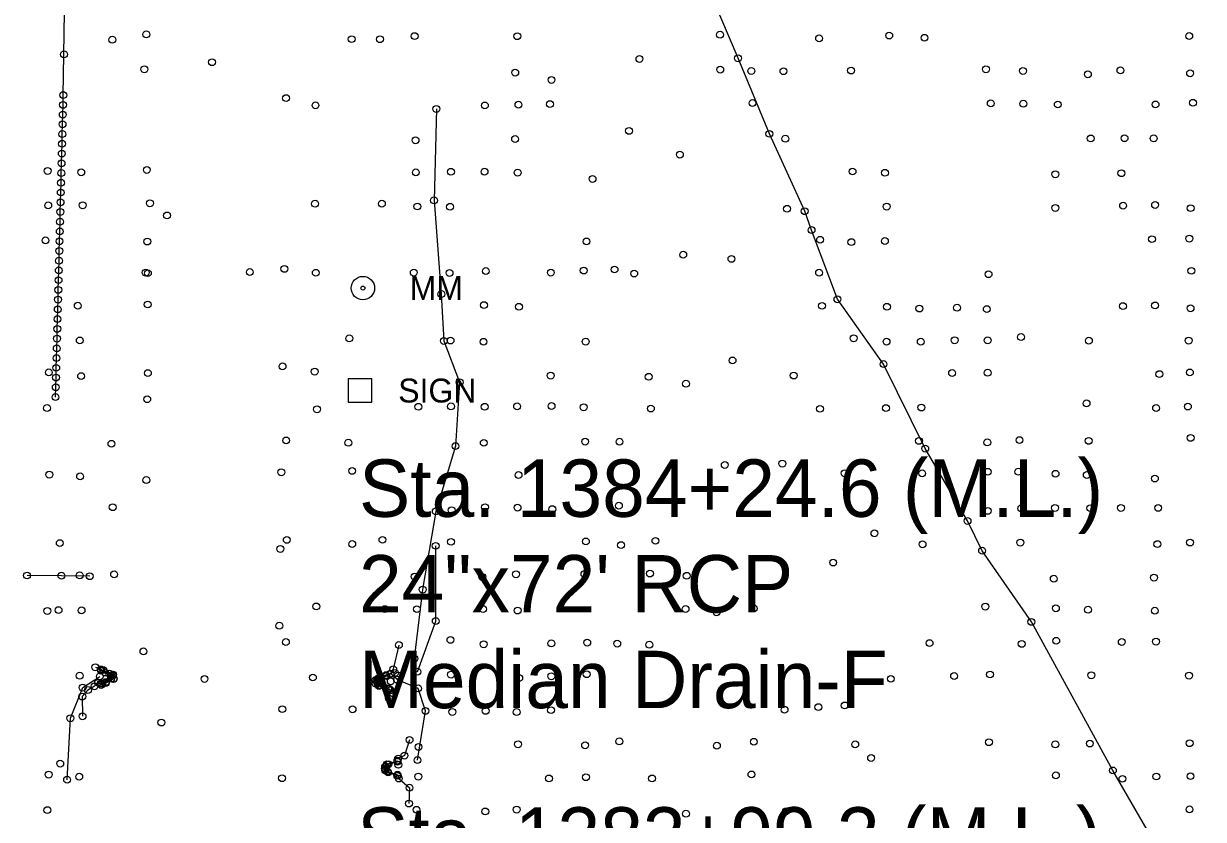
# Model space of a CAD drawing. Extents: x 20503438 to 20508873, y 7964251 to 7984667.
# Drawn here: x 20506671 to 20507016.5, y 7971184.4 to 7971417.3 of the extents above; entities that cross this region are included whole.
import ezdxf

# ---------------------------------------------------------------- set-up
doc = ezdxf.new("R2010")
doc.units = 0
for name, color, linetype in [('SurBreakLine', 7, 'Continuous'), ('SurConcreteSlab', 7, 'Continuous'), ('SurDikeDam', 7, 'Continuous'), ('SurDrainageArrowDown', 7, 'Continuous'), ('SurDrainageArrowUp', 7, 'Continuous'), ('SurPointsNonDTM', 7, 'Continuous'), ('SurRoadPoints', 7, 'Continuous'), ('SurSurveyPoints', 7, 'Continuous'), ('SurTxtDrainage', 7, 'Continuous')]:
    doc.layers.add(name, color=color, linetype=linetype)

msp = doc.modelspace()

# ---------------------------------------------------------------- linework, layer by layer
at = {"layer": 'SurBreakLine'}
for points in [[(20506780.89, 7971235.43), (20506779.24, 7971228.33), (20506778.42, 7971227.05), (20506775.45, 7971226.15), (20506774.06, 7971225.2), (20506774.11, 7971224.15), (20506775.06, 7971223.48), (20506778.01, 7971222.5), (20506778.4, 7971222.21), (20506777.97, 7971219.86)], [(20506692.01, 7971228.93), (20506693.63, 7971228.29), (20506694.34, 7971228.09), (20506697.19, 7971226.79), (20506697.42, 7971225.5), (20506695.03, 7971224.29), (20506693.69, 7971223.71), (20506692.82, 7971224.41), (20506691.76, 7971223.37), (20506689.83, 7971222.25), (20506688.17, 7971220.35), (20506688.26, 7971214.57)], [(20506784.01, 7971207.67), (20506782.52, 7971203.07), (20506780.66, 7971202.2)], [(20506780.57, 7971197.26), (20506780.88, 7971196.35), (20506784, 7971193.68), (20506783.83, 7971189.03)]]:
    msp.add_lwpolyline(points, dxfattribs=at)
at = {"layer": 'SurConcreteSlab'}
for points in [[(20506693.69, 7971228.24), (20506696.1, 7971227.06), (20506697.07, 7971226.52), (20506697.29, 7971225.5), (20506695.16, 7971224.64), (20506693.85, 7971224.09), (20506693.61, 7971224.23), (20506696.62, 7971225.58), (20506696.67, 7971226.36), (20506694.88, 7971227.38), (20506693.61, 7971227.95)], [(20506778.13, 7971222.53), (20506775.12, 7971223.72), (20506774.58, 7971224.33), (20506774.56, 7971225.28), (20506775.09, 7971225.84), (20506777.19, 7971226.63), (20506778.42, 7971226.96), (20506777.25, 7971226.37), (20506775.14, 7971225.72), (20506774.71, 7971224.99), (20506774.85, 7971224.22), (20506775.53, 7971223.68), (20506777.73, 7971222.73)], [(20506780.47, 7971201.27), (20506777.83, 7971200.52), (20506776.99, 7971199.91), (20506776.95, 7971199.07), (20506777.53, 7971198.46), (20506780.49, 7971197.48), (20506780.43, 7971197.16), (20506777.73, 7971198.12), (20506776.9, 7971198.75), (20506776.8, 7971199.27), (20506776.86, 7971199.89), (20506777.41, 7971200.52), (20506780.47, 7971201.58)]]:
    msp.add_lwpolyline(points, close=True, dxfattribs=at)
at = {"layer": 'SurDikeDam'}
msp.add_lwpolyline([(20506690.35, 7971255.58), (20506682.07, 7971255.72), (20506671.99, 7971255.79)], dxfattribs=at)
at = {"layer": 'SurDrainageArrowDown'}
for points in [[(20507016.49, 7971152.89), (20506989.99, 7971198.73), (20506966.12, 7971242.22), (20506951.68, 7971263.05), (20506947.42, 7971271.75), (20506935.02, 7971292.93), (20506922.81, 7971317.7), (20506909.33, 7971336.65), (20506901.73, 7971356.91), (20506899.73, 7971362.43), (20506889.38, 7971385.08), (20506880.22, 7971407.2), (20506862.47, 7971448.99), (20506857.01, 7971471.83), (20506843.18, 7971515.59), (20506828.1, 7971562.81), (20506817.88, 7971608.65), (20506814.91, 7971622.83), (20506813.22, 7971649.77), (20506811.45, 7971673.51)], [(20506680.33, 7971308.03), (20506680.41, 7971310.88), (20506680.48, 7971313.73), (20506680.55, 7971316.58), (20506680.63, 7971319.43), (20506680.7, 7971322.28), (20506680.78, 7971325.14), (20506680.85, 7971327.99), (20506680.92, 7971330.84), (20506681, 7971333.69), (20506681.07, 7971336.54), (20506681.14, 7971339.39), (20506681.22, 7971342.24), (20506681.36, 7971347.94), (20506681.44, 7971350.79), (20506681.51, 7971353.65), (20506681.58, 7971356.5), (20506681.66, 7971359.35), (20506681.73, 7971362.2), (20506681.81, 7971365.05), (20506681.88, 7971367.9), (20506681.95, 7971370.75), (20506682.03, 7971373.6), (20506682.17, 7971379.3), (20506682.25, 7971382.16), (20506682.32, 7971385.01), (20506682.39, 7971387.86), (20506682.47, 7971390.71), (20506682.54, 7971393.56), (20506682.62, 7971396.41), (20506682.8, 7971408.33), (20506683.14, 7971433.32)], [(20506791.87, 7971392.37), (20506791.18, 7971365.61), (20506793.32, 7971338.17), (20506794.07, 7971324.45), (20506798.67, 7971312.37), (20506797.47, 7971293.67), (20506791.69, 7971274.55), (20506787.85, 7971251.66), (20506785.4, 7971231.45)], [(20506683.74, 7971196.02), (20506684.68, 7971214), (20506688.31, 7971222.96), (20506693.32, 7971226.25)]]:
    msp.add_lwpolyline(points, dxfattribs=at)
at = {"layer": 'SurDrainageArrowUp'}
for points in [[(20506786.33, 7971227.62), (20506791.69, 7971242.47), (20506791.67, 7971264.48)], [(20506786.34, 7971201.77), (20506788.69, 7971216.16), (20506786.54, 7971222.74), (20506780.31, 7971225.34)]]:
    msp.add_lwpolyline(points, dxfattribs=at)
at = {"layer": 'SurPointsNonDTM'}
for centre in [(20506723.97, 7971225.51), (20506681.72, 7971200.73)]:
    msp.add_circle(centre, 1, dxfattribs=at)
at = {"layer": 'SurRoadPoints'}
msp.add_lwpolyline([(20506769.5, 7971306.5), (20506769.5, 7971306.5), (20506772.93, 7971306.5), (20506772.93, 7971313.36), (20506766.07, 7971313.36), (20506766.07, 7971306.5), (20506769.5, 7971306.5)], dxfattribs=at)
for radius in [3.43, 0.571]:
    msp.add_circle((20506770.36, 7971339.93), radius, dxfattribs=at)
at = {"layer": 'SurSurveyPoints'}
for centre in [(20506706.92, 7971414.19), (20506785.51, 7971413.69), (20506815.57, 7971413.66), (20506874.95, 7971414.1), (20506903.96, 7971413.01), (20506924.49, 7971413.85), (20506934.81, 7971413.19), (20507012.33, 7971413.7), (20506696.97, 7971412.63), (20506767.05, 7971412.79), (20506775.35, 7971412.77), (20506682.8, 7971408.33), (20506726.18, 7971406.05), (20506851.33, 7971406.99), (20506880.22, 7971407.2), (20506706.35, 7971403.97), (20506814.95, 7971403), (20506874.99, 7971403.88), (20506884.1, 7971403.47), (20506893.51, 7971403.41), (20506913.3, 7971403.6), (20506952.82, 7971403.96), (20506963.64, 7971403.49), (20506992.19, 7971403.65), (20507012.59, 7971402.79), (20506825.58, 7971400.86), (20506982.66, 7971402.51), (20506682.62, 7971396.41), (20506682.54, 7971393.56), (20506747.84, 7971395.54), (20506756.47, 7971393.42), (20506791.87, 7971392.37), (20506806.08, 7971393.38), (20506815.91, 7971393.6), (20506825.14, 7971393.78), (20506884.45, 7971394.08), (20506954.23, 7971393.99), (20506963.77, 7971393.89), (20506973.84, 7971393.66), (20507002.48, 7971393.68), (20507013.43, 7971394.17), (20506682.47, 7971390.71), (20506682.39, 7971387.86), (20506848.3, 7971385.94), (20506682.25, 7971382.16), (20506682.32, 7971385.01), (20506785.77, 7971383.19), (20506814.92, 7971383.56), (20506889.38, 7971385.08), (20506894.08, 7971383.66), (20506983.48, 7971383.73), (20506993.39, 7971383.8), (20507001.94, 7971383.76), (20506682.17, 7971379.3), (20506863.18, 7971379), (20506682.1, 7971376.45), (20506678.03, 7971374.21), (20506682.03, 7971373.6), (20506687.86, 7971373.82), (20506707.08, 7971374.51), (20506785.86, 7971373.8), (20506796.14, 7971373.96), (20506805.98, 7971373.98), (20506815.67, 7971373.71), (20506837.6, 7971371.87), (20506913.74, 7971374.05), (20506923.24, 7971373.67), (20506973.11, 7971373.24), (20506992.47, 7971373.55), (20506681.95, 7971370.75), (20506681.81, 7971365.05), (20506681.88, 7971367.9), (20506708, 7971364.75), (20506756.34, 7971364.63), (20506775.91, 7971364.62), (20506791.18, 7971365.61), (20506678.21, 7971364.14), (20506681.73, 7971362.2), (20506688.29, 7971364.15), (20506712.99, 7971361.19), (20506786.31, 7971363.81), (20506795.87, 7971363.73), (20506894.55, 7971363.14), (20506899.73, 7971362.43), (20506923.75, 7971363.77), (20506973.13, 7971363.38), (20506992.98, 7971364.05), (20507002.34, 7971364.25), (20507012.74, 7971363.32), (20506681.66, 7971359.35), (20506681.58, 7971356.5), (20506901.73, 7971356.91), (20507001.43, 7971354.24), (20507012.38, 7971354.41), (20506677.41, 7971353.88), (20506681.44, 7971350.79), (20506681.51, 7971353.65), (20506707.21, 7971353.54), (20506835.83, 7971353.57), (20506904.25, 7971354.06), (20506913.4, 7971353.38), (20506923.22, 7971353.7), (20506681.36, 7971347.94), (20506864.15, 7971349.7), (20506878.28, 7971348.48), (20506681.29, 7971345.09), (20506706.76, 7971344.46), (20506707.38, 7971344.29), (20506737.24, 7971344.61), (20506747.35, 7971345.54), (20506756.55, 7971344.41), (20506785.26, 7971344.46), (20506795.72, 7971344.35), (20506806.35, 7971344.92), (20506825.39, 7971344.44), (20506835.01, 7971345.06), (20506844.05, 7971345.37), (20506849.8, 7971344.18), (20506903.95, 7971344.43), (20506953.57, 7971343.99), (20507012.97, 7971344.97), (20506681.22, 7971342.24), (20506681.14, 7971339.39), (20506793.32, 7971338.17), (20506681, 7971333.69), (20506681.07, 7971336.54), (20506686.85, 7971334.77), (20506707.33, 7971335.12), (20506805.8, 7971334.94), (20506816.05, 7971334.46), (20506904.8, 7971334.73), (20506909.33, 7971336.65), (20506923.83, 7971334.45), (20506933.31, 7971333.93), (20506944.35, 7971334.18), (20506953.06, 7971333.77), (20506992.93, 7971334.65), (20507002.33, 7971334.85), (20507012.72, 7971334), (20506680.92, 7971330.84), (20506680.85, 7971327.99), (20506680.78, 7971325.14), (20506687.45, 7971324.6), (20506766.37, 7971325.21), (20506794.07, 7971324.45), (20506796.03, 7971324.56), (20506805.67, 7971324.2), (20506835.61, 7971324.24), (20506914.07, 7971325.22), (20506923.7, 7971324.24), (20506933.73, 7971324.23), (20506943.64, 7971324.64), (20506953.3, 7971324.63), (20506963.08, 7971325.59), (20506982.96, 7971324.52), (20507012.16, 7971324.55), (20506680.7, 7971322.28), (20506680.55, 7971316.58), (20506680.63, 7971319.43), (20506746.82, 7971317), (20506878.6, 7971318.75), (20506922.81, 7971317.7), (20506678.38, 7971315.25), (20506680.48, 7971313.73), (20506687.83, 7971314.15), (20506707.38, 7971315.04), (20506756.23, 7971315.46), (20506825.36, 7971314.29), (20506854.04, 7971313.96), (20506896.51, 7971314.33), (20506942.9, 7971315.06), (20506953.29, 7971315.16), (20507003.6, 7971314.75), (20507012.54, 7971315.23), (20506680.41, 7971310.88), (20506798.67, 7971312.37), (20506864.95, 7971311.94), (20506680.33, 7971308.03), (20506707.2, 7971307.4), (20506982.27, 7971306.18), (20506677.85, 7971304.82), (20506756.93, 7971304.45), (20506786.61, 7971305.18), (20506796.15, 7971305.3), (20506806.02, 7971305.17), (20506815.52, 7971305.29), (20506825.6, 7971305.39), (20506835.02, 7971305.02), (20506854.68, 7971304.67), (20506904.2, 7971304.58), (20506923.53, 7971304.79), (20506933.91, 7971304.95), (20507002.65, 7971304.81), (20507011.94, 7971305.25), (20507012.75, 7971296.08), (20506696.72, 7971294.35), (20506747.88, 7971295.32), (20506766.11, 7971294.66), (20506797.47, 7971293.67), (20506805.76, 7971294.63), (20506835.44, 7971294.97), (20506845.5, 7971294.95), (20506933.19, 7971295.19), (20506935.02, 7971292.93), (20506953.21, 7971294.75), (20506962.64, 7971295.42), (20506982.89, 7971295.2), (20506893.18, 7971288.54), (20506678.51, 7971285.31), (20506746.45, 7971286), (20506767.21, 7971286.42), (20506815.93, 7971285.2), (20506876.32, 7971288.15), (20506911.4, 7971285.72), (20506934.13, 7971285.68), (20506953.35, 7971286.15), (20506962.3, 7971286.18), (20506973.19, 7971285.57), (20506982.33, 7971285.2), (20506687.55, 7971284.81), (20506706.92, 7971283.73), (20506786.85, 7971284.92), (20507002.29, 7971284.17), (20506697.08, 7971275.78), (20506796.34, 7971274.87), (20506806.11, 7971275.76), (20506815.64, 7971275.67), (20506825.81, 7971275.22), (20506845.32, 7971276.23), (20506953.36, 7971274.71), (20506963.17, 7971275.41), (20506973.01, 7971275.56), (20506983.36, 7971275.5), (20506992.34, 7971275.57), (20507003.24, 7971275.58), (20506791.69, 7971274.55), (20506947.42, 7971271.75), (20506920.16, 7971268.15), (20506681.58, 7971265.27), (20506748.06, 7971266.22), (20506767.23, 7971265.01), (20506776.08, 7971266.23), (20506791.67, 7971264.48), (20506796.17, 7971265.65), (20506835.66, 7971265.75), (20506845.96, 7971264.68), (20506856.03, 7971265.94), (20506934.25, 7971264.93), (20506962.89, 7971265.42), (20507003.01, 7971264.97), (20507012.57, 7971265.43), (20506746.19, 7971263.55), (20506951.68, 7971263.05), (20506908.07, 7971259.59), (20506671.99, 7971255.79), (20506682.07, 7971255.72), (20506687.43, 7971255.82), (20506690.35, 7971255.58), (20506697.49, 7971256.12), (20506785.5, 7971255.48), (20506805.31, 7971255.37), (20506815.19, 7971256.14), (20506835.23, 7971256.21), (20506854.42, 7971256.36), (20506865.17, 7971255.7), (20506972.68, 7971254.86), (20507002.02, 7971255.16), (20506787.85, 7971251.66), (20506677.95, 7971245.41), (20506681.23, 7971245.66), (20506687.96, 7971245.59), (20506756.71, 7971246.73), (20506776.82, 7971245.95), (20506786.17, 7971245.93), (20506805.53, 7971245.95), (20506815.66, 7971245.53), (20506864.84, 7971245.97), (20506873.92, 7971245.01), (20506884.84, 7971246.14), (20506952.64, 7971246.67), (20506973.29, 7971246.19), (20506982.71, 7971245.77), (20507002.27, 7971245.48), (20506745.87, 7971241.09), (20506791.69, 7971242.47), (20506966.12, 7971242.22), (20506795.99, 7971236.95), (20506706.08, 7971233.57), (20506747.8, 7971236.32), (20506780.89, 7971235.43), (20506805.73, 7971235.65), (20506825.52, 7971235.91), (20506836.05, 7971236.13), (20506844.82, 7971235.86), (20506854.25, 7971235.52), (20506936.29, 7971235.99), (20506963.28, 7971235.77), (20506973.38, 7971236.69), (20506992.59, 7971236.34), (20507002.61, 7971236.43), (20506785.4, 7971231.45), (20506687.42, 7971226.46), (20506692.01, 7971228.93), (20506693.61, 7971227.95), (20506693.63, 7971228.29), (20506693.69, 7971228.24), (20506694.34, 7971228.09), (20506694.88, 7971227.38), (20506696.1, 7971227.06), (20506696.67, 7971226.36), (20506697.07, 7971226.52), (20506697.19, 7971226.79), (20506777.19, 7971226.63), (20506777.25, 7971226.37), (20506778.42, 7971227.05), (20506778.42, 7971226.96), (20506779.24, 7971228.33), (20506779.78, 7971227.25), (20506780.67, 7971226.49), (20506786.33, 7971227.62), (20506796.17, 7971226.77), (20506835.89, 7971226.89), (20506943.48, 7971226.37), (20506954, 7971226.81), (20506983.65, 7971226.58), (20507012.29, 7971226.47), (20506688.31, 7971222.96), (20506691.76, 7971223.37), (20506692.82, 7971224.41), (20506693.32, 7971226.25), (20506693.61, 7971224.23), (20506693.69, 7971223.71), (20506693.85, 7971224.09), (20506695.03, 7971224.29), (20506695.16, 7971224.64), (20506696.62, 7971225.58), (20506697.29, 7971225.5), (20506697.42, 7971225.5), (20506755.7, 7971225.93), (20506774.06, 7971225.2), (20506774.11, 7971224.15), (20506774.56, 7971225.28), (20506774.58, 7971224.33), (20506774.71, 7971224.99), (20506774.85, 7971224.22), (20506775.06, 7971223.48), (20506775.09, 7971225.84), (20506775.12, 7971223.72), (20506775.14, 7971225.72), (20506775.45, 7971226.15), (20506775.53, 7971223.68), (20506778.51, 7971224.82), (20506780.31, 7971225.34), (20506816.14, 7971225.77), (20506825.55, 7971226.29), (20506924.96, 7971225.54), (20506688.17, 7971220.35), (20506689.83, 7971222.25), (20506777.73, 7971222.73), (20506777.97, 7971219.86), (20506778.01, 7971222.5), (20506778.13, 7971222.53), (20506778.4, 7971222.21), (20506786.54, 7971222.74), (20506746.75, 7971216.66), (20506767.33, 7971216.63), (20506788.69, 7971216.16), (20506806.29, 7971216.16), (20506825.44, 7971216.37), (20506893.83, 7971216.5), (20506903.73, 7971217.27), (20506911.44, 7971217.76), (20506684.68, 7971214), (20506688.26, 7971214.57), (20506711.34, 7971212.75), (20506796.52, 7971215.84), (20506815.36, 7971215.82), (20506784.01, 7971207.67), (20506786.63, 7971205.62), (20506815.79, 7971206.37), (20506835.43, 7971206.09), (20506845.47, 7971207.24), (20506874.02, 7971205.97), (20506884.84, 7971207.11), (20506914.52, 7971206.36), (20506953.68, 7971206.98), (20506973.14, 7971206.35), (20506983.23, 7971206.59), (20507012.45, 7971206.7), (20506780.66, 7971202.2), (20506782.52, 7971203.07), (20506919.18, 7971202.38), (20506776.8, 7971199.27), (20506776.86, 7971199.89), (20506776.9, 7971198.75), (20506776.95, 7971199.07), (20506776.99, 7971199.91), (20506777.41, 7971200.52), (20506777.83, 7971200.52), (20506780.47, 7971201.58), (20506780.47, 7971201.27), (20506780.73, 7971200.39), (20506786.34, 7971201.77), (20506989.99, 7971198.73), (20506678.32, 7971197.51), (20506683.74, 7971196.02), (20506687.27, 7971196.88), (20506746.68, 7971196.44), (20506777.53, 7971198.46), (20506777.73, 7971198.12), (20506780.43, 7971197.16), (20506780.49, 7971197.48), (20506780.57, 7971197.26), (20506780.88, 7971196.35), (20506786.61, 7971196.92), (20506824.84, 7971196.38), (20506835.68, 7971196.75), (20506855.02, 7971196.39), (20506884.14, 7971197.56), (20506973.29, 7971197.29), (20506992.78, 7971196.27), (20507002.72, 7971196.95), (20507012.71, 7971197.05), (20506784, 7971193.68), (20506783.83, 7971189.03), (20506677.95, 7971187.12), (20506786.05, 7971187.21), (20506806.2, 7971186.73), (20506815.4, 7971187.25), (20506864.95, 7971186.05), (20506894.26, 7971186.79), (20507012.42, 7971187.32)]:
    msp.add_circle(centre, 1, dxfattribs=at)

# ---------------------------------------------------------------- texts
at = {"layer": 'SurRoadPoints'}
for s, p in [('MM', (20506784.07, 7971336.43)), ('SIGN', (20506780.71, 7971306.43))]:
    msp.add_text(s, height=6.995, rotation=360, dxfattribs=at).set_placement(p)
at = {"layer": 'SurTxtDrainage'}
for s, p in [('Sta. 1384+24.6 (M.L.)', (20506769.22, 7971272.96)), ('24"x72\' RCP', (20506769.22, 7971244.96)), ('Median Drain-F', (20506769.22, 7971216.96)), ('Sta. 1383+99.3 (M.L.)', (20506768.68, 7971171.15))]:
    msp.add_text(s, height=16.8, dxfattribs=at).set_placement(p)

doc.saveas('drawing.dxf')
